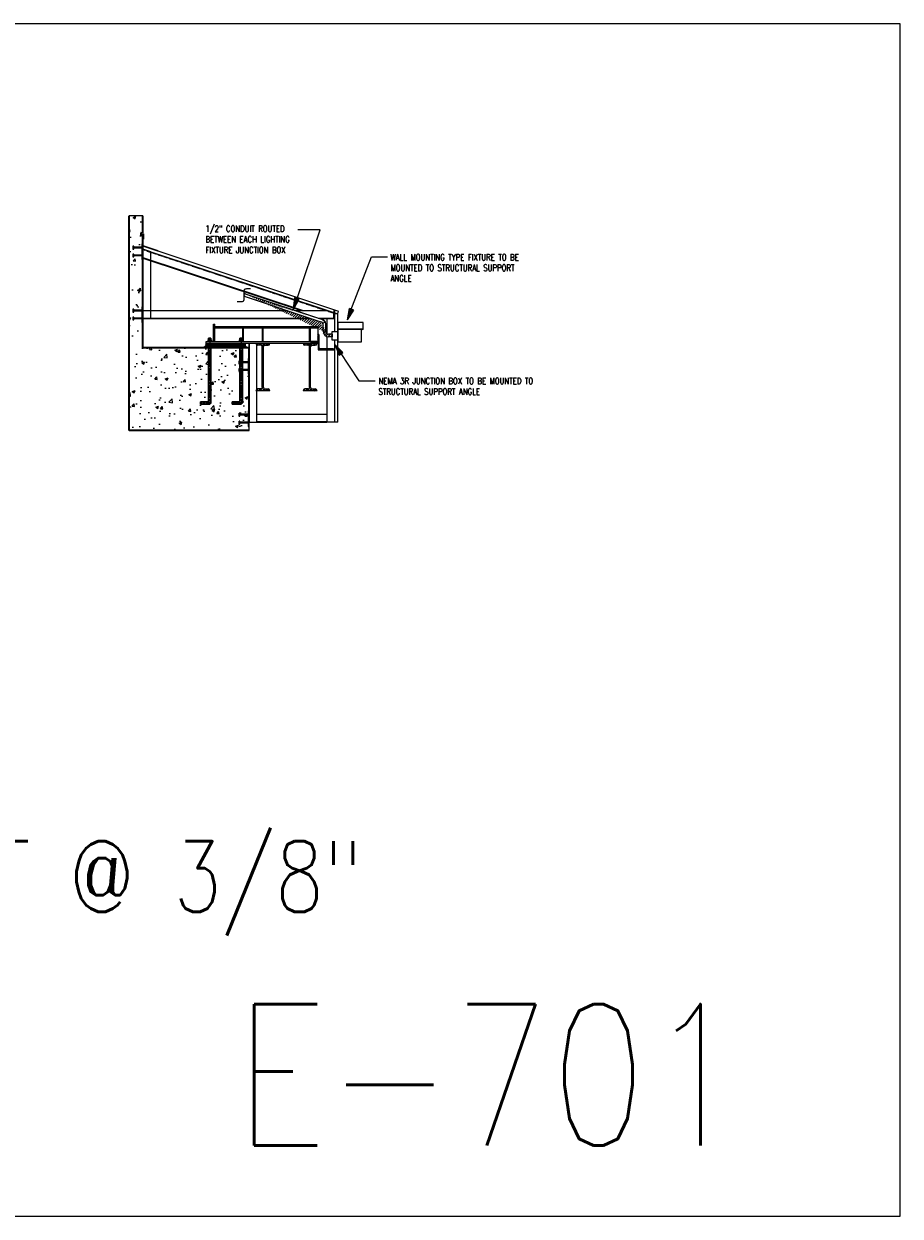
# Model space of a CAD drawing. Header units: inches. Extents: x -9715 to 32893, y -15613 to -1138.
# Tile 380 of 380: x 29078 to 29673, y -8017 to -7207. Entities that reach past the tile are written whole.
import ezdxf

# ---------------------------------------------------------------- set-up
doc = ezdxf.new("R2010")
doc.units = ezdxf.units.IN
doc.header["$MEASUREMENT"] = 0
doc.linetypes.add('CENTER', pattern=[2, 1.25, -0.25, 0.25, -0.25])
doc.linetypes.add('HIDDEN', pattern=[0.375, 0.25, -0.125])
doc.layers.get('0').update_dxf_attribs({"color": 252})
doc.layers.get('DEFPOINTS').update_dxf_attribs({"color": 11})
for name, color, linetype in [('E-ANNO-TEXT', 3, 'Continuous'), ('E-LITE-CIRC', 133, 'Continuous'), ('S-ANNO-PATT', 10, 'Continuous')]:
    doc.layers.add(name, color=color, linetype=linetype)
for name, color, linetype, lineweight in [('E-ELEC-WIRE', 133, 'Continuous', 25), ('S-SECT-CNTR', 5, 'CENTER', 18), ('S-SECT-CONC', 3, 'Continuous', 35), ('S-SECT-SHPS', 7, 'Continuous', 25), ('S-SPPT-BOLTS', 2, 'Continuous', 30), ('S-WALL-CONC', 2, 'Continuous', 35)]:
    doc.layers.add(name, color=color, linetype=linetype, lineweight=lineweight)
doc.styles.get("Standard").update_dxf_attribs({"font": 'romans.shx', "width": 0.8})

# ---------------------------------------------------------------- blocks, each defined once
blk = doc.blocks.new('ARROW1')
at = {"ltscale": 3}
blk.add_hatch(color=256, dxfattribs=at).paths.add_polyline_path([(-1.7, -0.34), (-1.7, 0.35), (0, 0)])
for points in [[(0, 0), (-1.7, 0.35)], [(0, 0), (-1.7, -0.34)]]:
    blk.add_lwpolyline(points, dxfattribs=at)
at = {"layer": 'E-ELEC-WIRE', "ltscale": 3}
blk.add_lwpolyline([(-1.7, -0.34), (-1.7, 0.35)], dxfattribs=at)
blk = doc.blocks.new('BREAK')
at = {"color": 0, "linetype": 'Continuous', "lineweight": -2}
blk.add_lwpolyline([(0, 0.0625), (-0.0055, 0.057), (-0.0103, 0.0521), (-0.0144, 0.0479), (-0.0177, 0.0441), (-0.0205, 0.0408), (-0.0225, 0.0378), (-0.0239, 0.0351), (-0.0247, 0.0326), (-0.0249, 0.0302), (-0.0246, 0.0279), (-0.0238, 0.0257), (-0.0226, 0.0236), (-0.0211, 0.0216), (-0.0194, 0.0196), (-0.0176, 0.0176), (-0.0156, 0.0156), (-0.0137, 0.0137), (-0.0117, 0.0117), (-0.0098, 0.0098), (-0.0078, 0.0078), (-0.0059, 0.0059), (-0.0039, 0.0039), (-0.002, 0.002), (0, 0), (0.002, -0.002), (0.0039, -0.0039), (0.0059, -0.0059), (0.0078, -0.0078), (0.0098, -0.0098), (0.0117, -0.0117), (0.0137, -0.0137), (0.0156, -0.0156), (0.0176, -0.0176), (0.0194, -0.0196), (0.0211, -0.0216), (0.0226, -0.0236), (0.0238, -0.0257), (0.0246, -0.0279), (0.0249, -0.0302), (0.0247, -0.0326), (0.0239, -0.0351), (0.0225, -0.0378), (0.0205, -0.0408), (0.0177, -0.0441), (0.0144, -0.0479), (0.0103, -0.0521), (0.0055, -0.057), (0, -0.0625)], dxfattribs=at)

msp = doc.modelspace()

# ---------------------------------------------------------------- hatches: boundary and pattern name
at = {"layer": 'E-LITE-CIRC'}
h = msp.add_hatch(dxfattribs=at)
h.set_pattern_fill('ANSI31', color=256, scale=10, style=0)
h.set_pattern_definition([(45, (28113.8024, -6755.2651), (-0.8838835, 0.8838835), [])])
edge = h.paths.add_edge_path()
edge.add_arc((29228.02975, -7391.24703), 0.90789, 68.35767104, 257.29876348)
edge.add_line((29228.26714, -7390.37073), (29280.82559, -7407.85459))
edge.add_line((29227.65905, -7392.07579), (29279.69955, -7409.38736))
edge.add_arc((29279.87864, -7410.70122), 3, 0, 71.6)
edge.add_arc((29279.06825, -7411.28511), 2, 360, 431.6)
edge.add_line((29281.06825, -7415.68721), (29281.06825, -7411.28511))
edge.add_line((29282.87864, -7415.87683), (29282.87864, -7410.70122))
edge.add_arc((29284.87864, -7415.87683), 2, 180, 270)
edge.add_line((29287.21, -7417.87683), (29284.87864, -7417.87683))
edge.add_line((29287.21, -7417.87683), (29287.21, -7419.68721))
edge.add_line((29287.21, -7419.68721), (29285.06825, -7419.68721))
edge.add_arc((29285.06825, -7415.68721), 4, 180, 270)
at = {"layer": 'S-ANNO-PATT'}
h = msp.add_hatch(dxfattribs=at)
h.set_pattern_fill('AR-CONC', color=252, scale=2.66666, style=0)
h.set_pattern_definition([(50, (26450.915, -7822.516), (19.12689, -1.67339), [2, -21.99995]), (355, (26450.915, -7822.516), (-3.70003, 20.0584), [1.6, -17.59996]), (100.4514, (26452.508, -7822.655), (15.42688, 18.38501), [1.69973, -18.69708]), (46.1842, (26450.915, -7817.182), (28.4597, -4.41383), [3, -32.99992]), (96.6356, (26453.286, -7817.55), (24.92428, 25.9764), [2.5496, -28.0456]), (351.1842, (26450.915, -7817.182), (24.92426, 25.97643), [2.4, -26.39993]), (21, (26453.581, -7818.516), (15.91748, -10.73648), [2, -21.99995]), (326, (26453.581, -7818.516), (6.48839, 19.33729), [1.6, -17.59996]), (71.4514, (26454.908, -7819.41), (22.40588, 8.60079), [1.69973, -18.69708]), (37.5, (26450.9146, -7822.516), (0.324262, 8.877147), [0, -17.386623, 0, -17.86662, 0, -17.666622]), (7.5, (26450.915, -7822.516), (7.01517, 10.51762), [0, -10.18664, 0, -16.986624, 0, -6.733316]), (327.5, (26444.968, -7822.516), (14.23523, -0.601462), [0, -6.66665, 0, -20.79995, 0, -27.59993]), (317.5, (26442.301, -7822.516), (15.55159, 2.66946), [0, -8.666645, 0, -13.8133, 0, -19.59995])])
h.paths.add_polyline_path([(29224.02455, -7471.5181), (29224.69122, -7471.5181), (29224.69122, -7472.18476), (29230.1912, -7472.18476), (29230.1912, -7469.85144), (29230.85787, -7469.85144), (29230.85787, -7444.89875), (29230.1912, -7444.89875), (29230.1912, -7442.56543), (29226.35788, -7442.56543), (29226.35788, -7464.01812, -0.414213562), (29225.02455, -7465.35145), (29219.3579, -7465.35145), (29219.3579, -7463.68479), (29224.19122, -7463.68479, 0.414213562), (29224.69122, -7463.18479), (29224.69122, -7443.23209), (29224.02455, -7443.23209), (29224.02455, -7441.2321), (29224.69122, -7441.2321), (29224.69122, -7437.89877), (29224.02455, -7437.89877), (29224.02455, -7435.89878), (29224.69122, -7435.89878), (29224.69122, -7427.18488), (29205.0246, -7427.18488), (29205.0246, -7464.01812, -0.414213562), (29203.69127, -7465.35145), (29198.02462, -7465.35145), (29198.02462, -7463.68479), (29202.85794, -7463.68479, 0.414213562), (29203.35794, -7463.18479), (29203.35794, -7427.18488), (29158.85805, -7427.18488), (29158.85805, -7409.85159), (29158.19138, -7409.85159), (29158.19138, -7407.51826), (29152.6914, -7407.51826), (29152.6914, -7408.18492), (29152.02473, -7408.18492), (29152.02473, -7406.18493), (29152.6914, -7406.18493), (29152.6914, -7406.85159), (29158.19138, -7406.85159), (29158.19138, -7402.18494), (29152.6914, -7402.18494), (29152.6914, -7402.8516), (29152.02473, -7402.8516), (29152.02473, -7400.85161), (29152.6914, -7400.85161), (29152.6914, -7401.51827), (29158.19138, -7401.51827), (29158.19138, -7399.18495), (29158.85805, -7399.18495), (29158.85805, -7367.07472), (29158.19138, -7367.07472), (29158.19138, -7364.74139), (29152.6914, -7364.74139), (29152.6914, -7365.40806), (29152.02473, -7365.40806), (29152.02473, -7363.40806), (29152.6914, -7363.40806), (29152.6914, -7364.07473), (29158.19138, -7364.07473), (29158.19138, -7359.40807), (29152.6914, -7359.40807), (29152.6914, -7360.07474), (29152.02473, -7360.07474), (29152.02473, -7358.07474), (29152.6914, -7358.07474), (29152.6914, -7358.74141), (29158.19138, -7358.74141), (29158.19138, -7356.40808), (29158.85805, -7356.40808), (29158.85805, -7350.59677), (29157.52472, -7350.95006), (29157.52472, -7348.95889), (29158.85805, -7349.26344), (29158.85805, -7337.51843), (29149.52646, -7337.51843), (29149.52646, -7483.18474), (29230.85787, -7483.18474), (29230.85787, -7480.51808), (29230.1912, -7480.51808), (29230.1912, -7478.18475), (29224.69122, -7478.18475), (29224.69122, -7478.85141), (29224.02455, -7478.85141), (29224.02455, -7476.85142), (29224.69122, -7476.85142), (29224.69122, -7477.51808), (29230.1912, -7477.51808), (29230.1912, -7472.85143), (29224.69122, -7472.85143), (29224.69122, -7473.51809), (29224.02455, -7473.51809)])
h = msp.add_hatch(dxfattribs=at)
h.set_pattern_fill('STEEL', color=252, scale=5.33332, angle=270, style=0)
h.set_pattern_definition([(315, (29025.8584, -4432.50195), (0.47140334, 0.47140334), []), (315, (29026.1917, -4432.50195), (0.47140334, 0.47140334), [])])
h.paths.add_polyline_path([(29277.52442, -7422.43489, -0.414213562), (29277.19108, -7422.76822), (29272.85776, -7422.76822, 0.414213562), (29272.52443, -7423.10155), (29277.85775, -7423.10155), (29277.85775, -7417.76823, 0.414213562), (29277.52442, -7418.10157)])
h = msp.add_hatch(dxfattribs=at)
h.set_pattern_fill('STEEL', color=252, scale=7.99998, style=0)
h.set_pattern_definition([(45, (26290.3446, -7667.4326), (-0.707105, 0.707105), []), (45, (26290.3446, -7666.9326), (-0.707105, 0.707105), [])])
h.paths.add_polyline_path([(29278.52441, -7418.4349, 0.414213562), (29277.85775, -7417.76823), (29277.85775, -7428.43487), (29288.52439, -7428.43487, 0.414213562), (29287.85772, -7427.76821), (29279.19108, -7427.76821, -0.414213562), (29278.52441, -7427.10154)])
h = msp.add_hatch(dxfattribs=at)
h.set_pattern_fill('AR-SAND', color=252, scale=0.333332, style=0)
h.set_pattern_definition([(37.5, (26307.4925, -7659.1843), (-0.02099773, 0.64227298), [0, -0.5066654, 0, -0.56666525, 0, -0.54166531]), (7.5, (26307.4925, -7659.1843), (0.5899241, 0.940713), [0, -0.27333265, 0, -0.456665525, 0, -0.17499956]), (327.5, (26307.0825, -7659.1843), (1.03804469, 0.00188635), [0, -0.16666625, 0, -0.5999985, 0, -0.783331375]), (317.5, (26307.0825, -7659.1843), (1.0020397, 0.2925578), [0, -0.083333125, 0, -0.39333235, 0, -0.449998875])])
h.paths.add_polyline_path([(29224.69122, -7425.85155), (29205.0246, -7425.85155), (29205.0246, -7427.18488), (29224.69122, -7427.18488)])
h.paths.add_polyline_path([(29203.35794, -7425.85155), (29201.52461, -7425.85155), (29200.19128, -7427.18488), (29203.35794, -7427.18488)])
h.paths.add_polyline_path([(29228.19121, -7425.85155), (29226.35788, -7425.85155), (29226.35788, -7427.18488), (29229.52454, -7427.18488)])
h = msp.add_hatch(dxfattribs=at)
h.set_pattern_fill('STEEL', color=252, scale=6.66665, style=0)
h.set_pattern_definition([(45, (26307.4925, -7659.1843), (-0.58925418, 0.58925418), []), (45, (26307.4925, -7658.7676), (-0.58925418, 0.58925418), [])])
h.paths.add_polyline_path([(29224.69122, -7425.85155), (29224.69122, -7424.68488), (29205.0246, -7424.68488), (29205.0246, -7425.85155)])
h.paths.add_polyline_path([(29228.19121, -7425.85155), (29228.19121, -7424.68488), (29226.35788, -7424.68488), (29226.35788, -7425.85155)])
h.paths.add_polyline_path([(29203.35794, -7425.85155), (29203.35794, -7424.68488), (29201.52461, -7424.68488), (29201.52461, -7425.85155)])
h = msp.add_hatch(dxfattribs=at)
h.set_pattern_fill('STEEL', color=252, scale=13.3333, angle=180, style=0)
h.set_pattern_definition([(225, (32232.3734, -7235.422), (1.1785084, -1.1785084), []), (225, (32232.3734, -7236.2554), (1.1785084, -1.1785084), [])])
h.paths.add_polyline_path([(29239.02451, -7455.01814), (29236.69119, -7455.01814, 0.414213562), (29235.52452, -7456.1848), (29245.0245, -7456.1848, 0.414213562), (29243.85783, -7455.01814), (29241.52451, -7455.01814, -0.414213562), (29240.69118, -7454.18481), (29240.69118, -7453.85148), (29240.69118, -7426.51821), (29240.69118, -7426.18488, -0.414213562), (29241.52451, -7425.35155), (29243.85783, -7425.35155, 0.414213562), (29245.0245, -7424.18488), (29235.52452, -7424.18488, 0.414213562), (29236.69119, -7425.35155), (29239.02451, -7425.35155, -0.414213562), (29239.85784, -7426.18488), (29239.85784, -7426.51821), (29239.85784, -7453.85148), (29239.85784, -7454.18481, -0.414213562)])
h = msp.add_hatch(dxfattribs=at)
h.set_pattern_fill('STEEL', color=252, scale=13.3333, angle=180, style=0)
h.set_pattern_definition([(225, (32264.3733, -7235.422), (1.1785084, -1.1785084), []), (225, (32264.3733, -7236.2554), (1.1785084, -1.1785084), [])])
h.paths.add_polyline_path([(29271.02443, -7455.01814), (29268.69111, -7455.01814, 0.414213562), (29267.52444, -7456.1848), (29277.02442, -7456.1848, 0.414213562), (29275.85775, -7455.01814), (29273.52443, -7455.01814, -0.414213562), (29272.6911, -7454.18481), (29272.6911, -7453.85148), (29272.6911, -7426.51821), (29272.6911, -7426.18488, -0.414213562), (29273.52443, -7425.35155), (29275.85775, -7425.35155, 0.414213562), (29277.02442, -7424.18488), (29267.52444, -7424.18488, 0.414213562), (29268.69111, -7425.35155), (29271.02443, -7425.35155, -0.414213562), (29271.85776, -7426.18488), (29271.85776, -7426.51821), (29271.85776, -7453.85148), (29271.85776, -7454.18481, -0.414213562)])

# ---------------------------------------------------------------- linework, layer by layer
at = {"layer": 'DEFPOINTS'}
msp.add_lwpolyline([(28483.33113, -8016.58791), (29672.76055, -8016.58791), (29672.76055, -7207.14134), (28483.33113, -7207.14134)], close=True, dxfattribs=at)
at = {"layer": 'E-ANNO-TEXT'}
for p, q in [((29263.05928, -7394.86713), (29279.23234, -7347.08703)), ((29279.23234, -7347.08703), (29263.99789, -7347.08703)), ((29299.60714, -7402.67122), (29313.97968, -7365.21023)), ((29313.97968, -7365.21023), (29324.94522, -7365.21023)), ((29292.27537, -7429.5879), (29305.49398, -7449.52271)), ((29305.49398, -7449.52271), (29316.45952, -7449.52271))]:
    msp.add_line(p, q, dxfattribs=at)
at = {"layer": 'E-LITE-CIRC'}
for p, q in [((29227.65905, -7392.07579), (29279.69955, -7409.38736)), ((29228.26714, -7390.37073), (29280.82559, -7407.85459)), ((29281.06825, -7415.68721), (29281.06825, -7411.28511)), ((29282.87864, -7415.87683), (29282.87864, -7410.70122)), ((29291.02438, -7410.00111), (29291.02438, -7422.98281)), ((29308.24228, -7410.00111), (29291.02438, -7410.00111)), ((29291.02438, -7414.1566), (29308.24228, -7414.1566)), ((29308.24228, -7414.69725), (29308.24228, -7410.00111)), ((29287.21, -7417.87683), (29284.87864, -7417.87683)), ((29287.21, -7419.68721), (29285.06825, -7419.68721)), ((29287.21, -7421.90287), (29287.21, -7415.90287)), ((29287.21, -7415.90287), (29291.02438, -7415.90287)), ((29287.21, -7417.87683), (29287.21, -7419.68721)), ((29291.02438, -7421.90287), (29287.21, -7421.90287)), ((29308.24228, -7414.69725), (29291.02438, -7414.69725)), ((29291.02438, -7416.69276), (29291.02438, -7421.55276)), ((29307.27243, -7422.98281), (29307.27243, -7415.02535)), ((29307.94812, -7414.75417), (29307.46417, -7414.75417)), ((29291.02438, -7422.98281), (29307.27243, -7422.98281))]:
    msp.add_line(p, q, dxfattribs=at)
for centre, radius, start, end in [((29228.03225, -7391.22876), 0.89, 68.07359811, 141.26421119), ((29228.30399, -7390.40044), 1.7959, 237.48447048, 254.7012176), ((29279.06825, -7411.28511), 2, 0, 71.6), ((29279.87864, -7410.70122), 3, 0, 71.6), ((29285.06825, -7415.68721), 4, 180, 270), ((29284.87864, -7415.87683), 2, 180, 270), ((29307.72224, -7415.14001), 0.46419, 123.77566906, 165.69934443)]:
    msp.add_arc(centre, radius, start, end, dxfattribs=at)
at = {"layer": 'S-SECT-CNTR', "color": 252}
for p, q in [((29204.19127, -7420.34103), (29204.19127, -7465.25415)), ((29225.52455, -7420.34103), (29225.52455, -7465.25415)), ((29204.9273, -7464.51812), (29198.02462, -7464.51812)), ((29226.26058, -7464.51812), (29219.3579, -7464.51812))]:
    msp.add_line(p, q, dxfattribs=at)
at = {"layer": 'S-SECT-CONC', "color": 252}
for p, q in [((29203.35794, -7427.18488), (29158.85805, -7427.18488)), ((29200.19128, -7427.18488), (29201.52461, -7425.85155)), ((29203.35794, -7424.68488), (29201.52461, -7424.68488)), ((29224.69122, -7424.68488), (29205.0246, -7424.68488)), ((29224.69122, -7427.18488), (29205.0246, -7427.18488)), ((29228.19121, -7424.68488), (29226.35788, -7424.68488)), ((29230.85787, -7427.18488), (29226.35788, -7427.18488)), ((29229.52454, -7427.18488), (29228.19121, -7425.85155)), ((29230.85787, -7469.18477), (29230.85787, -7427.18488)), ((29230.85787, -7483.18474), (29149.52646, -7483.18474))]:
    msp.add_line(p, q, dxfattribs=at)
at = {"layer": 'S-SECT-SHPS', "color": 252}
for p, q in [((29158.85805, -7337.51843), (29149.52646, -7337.51843)), ((29157.65502, -7349.68483), (29158.45704, -7350.27952)), ((29158.45704, -7350.27952), (29159.25906, -7349.68483)), ((29159.25906, -7349.68483), (29159.25906, -7353.23729)), ((29158.19138, -7358.74141), (29152.6914, -7358.74141)), ((29158.19138, -7359.40807), (29152.6914, -7359.40807)), ((29158.19138, -7364.07473), (29152.6914, -7364.07473)), ((29158.19138, -7364.74139), (29152.6914, -7364.74139)), ((29158.85805, -7357.93008), (29291.65568, -7402.10598)), ((29158.85805, -7357.93008), (29158.85805, -7407.18493)), ((29158.85805, -7360.03784), (29291.02438, -7404.00372)), ((29164.19137, -7361.812), (29158.85805, -7360.03784)), ((29160.43629, -7360.91414), (29158.85805, -7360.38913)), ((29158.85805, -7365.65851), (29267.65852, -7401.85161)), ((29164.19137, -7407.18493), (29164.19137, -7361.812)), ((29159.47947, -7366.34179), (29266.22592, -7401.85161)), ((29158.19138, -7401.51827), (29152.6914, -7401.51827)), ((29158.19138, -7402.18494), (29152.6914, -7402.18494)), ((29158.85805, -7401.85161), (29257.04625, -7401.85161)), ((29262.77994, -7401.85161), (29284.55488, -7401.85161)), ((29288.52439, -7407.18493), (29288.52439, -7403.17209)), ((29289.02439, -7415.90287), (29289.02439, -7403.33842)), ((29291.02438, -7404.00372), (29289.02439, -7404.00372)), ((29291.02438, -7404.00372), (29291.65568, -7402.10598)), ((29291.02438, -7477.51808), (29291.02438, -7404.00372)), ((29158.19138, -7406.85159), (29152.6914, -7406.85159)), ((29158.19138, -7407.51826), (29152.6914, -7407.51826)), ((29158.85805, -7407.18493), (29273.0788, -7407.18493)), ((29158.85805, -7407.18493), (29164.19137, -7407.18493)), ((29206.85793, -7423.10155), (29206.85793, -7411.10158)), ((29206.85793, -7411.10158), (29207.69126, -7411.10158)), ((29207.69126, -7423.10155), (29207.69126, -7411.10158)), ((29207.69126, -7412.51825), (29277.52442, -7412.51825)), ((29207.69126, -7413.60158), (29277.52442, -7413.60158)), ((29226.35788, -7413.60158), (29226.35788, -7423.10155)), ((29226.85788, -7413.60158), (29226.85788, -7423.10155)), ((29239.77451, -7413.60158), (29239.77451, -7423.10155)), ((29240.27451, -7413.60158), (29240.27451, -7423.10155)), ((29271.77443, -7413.60158), (29271.77443, -7423.10155)), ((29272.27443, -7413.60158), (29272.27443, -7423.10155)), ((29277.52442, -7412.51825), (29277.52442, -7424.18488)), ((29278.81249, -7407.18493), (29288.52439, -7407.18493)), ((29283.69107, -7407.18493), (29283.69107, -7417.48607)), ((29277.52442, -7418.10157), (29277.52442, -7422.43489)), ((29277.85775, -7423.10155), (29277.85775, -7417.76823)), ((29277.85775, -7417.76823), (29277.85775, -7417.76823)), ((29277.85775, -7417.76823), (29277.85775, -7428.43487)), ((29277.85775, -7417.76823), (29277.85775, -7417.76823)), ((29278.52441, -7427.10154), (29278.52441, -7418.4349)), ((29283.69107, -7419.44266), (29283.69107, -7477.51808)), ((29289.02439, -7477.51808), (29289.02439, -7421.90287)), ((29277.52442, -7423.10155), (29201.52461, -7423.10155)), ((29201.52461, -7423.10155), (29201.52461, -7424.68488)), ((29277.52442, -7424.18488), (29201.52461, -7424.18488)), ((29201.52461, -7424.68488), (29201.52461, -7425.85155)), ((29203.35794, -7425.85155), (29201.52461, -7425.85155)), ((29224.69122, -7425.85155), (29205.0246, -7425.85155)), ((29228.19121, -7425.85155), (29226.35788, -7425.85155)), ((29228.19121, -7424.68488), (29228.19121, -7425.85155)), ((29230.85787, -7477.51808), (29230.85787, -7424.18488)), ((29245.0245, -7424.18488), (29235.52452, -7424.18488)), ((29235.52452, -7424.18488), (29235.52452, -7424.18488)), ((29236.19119, -7455.13071), (29236.19119, -7425.23074)), ((29239.02451, -7425.35155), (29236.69119, -7425.35155)), ((29239.85784, -7426.51821), (29239.85784, -7426.18488)), ((29239.85784, -7453.85148), (29239.85784, -7426.51821)), ((29240.69118, -7426.51821), (29240.69118, -7426.18488)), ((29240.69118, -7453.85148), (29240.69118, -7426.51821)), ((29241.52451, -7425.35155), (29243.85783, -7425.35155)), ((29245.0245, -7424.18488), (29245.0245, -7424.18488)), ((29277.02442, -7424.18488), (29267.52444, -7424.18488)), ((29267.52444, -7424.18488), (29267.52444, -7424.18488)), ((29271.02443, -7425.35155), (29268.69111, -7425.35155)), ((29271.85776, -7426.51821), (29271.85776, -7426.18488)), ((29271.85776, -7453.85148), (29271.85776, -7426.51821)), ((29272.52443, -7423.10155), (29272.52443, -7423.10155)), ((29272.52443, -7423.10155), (29277.85775, -7423.10155)), ((29272.6911, -7426.51821), (29272.6911, -7426.18488)), ((29272.6911, -7453.85148), (29272.6911, -7426.51821)), ((29277.19108, -7422.76822), (29272.85776, -7422.76822)), ((29273.52443, -7425.35155), (29275.85775, -7425.35155)), ((29277.02442, -7424.18488), (29277.02442, -7424.18488)), ((29277.85775, -7428.43487), (29288.52439, -7428.43487)), ((29287.85772, -7427.76821), (29279.19108, -7427.76821)), ((29288.79272, -7428.43487), (29288.79272, -7428.43487)), ((29239.85784, -7453.85148), (29239.85784, -7454.18481)), ((29240.69118, -7453.85148), (29240.69118, -7454.18481)), ((29271.85776, -7453.85148), (29271.85776, -7454.18481)), ((29272.6911, -7453.85148), (29272.6911, -7454.18481)), ((29245.0245, -7456.1848), (29235.52452, -7456.1848)), ((29235.52452, -7456.1848), (29235.52452, -7456.1848)), ((29236.19119, -7477.51808), (29236.19119, -7455.85147)), ((29239.02451, -7455.01814), (29236.69119, -7455.01814)), ((29241.52451, -7455.01814), (29243.85783, -7455.01814)), ((29245.0245, -7456.1848), (29245.0245, -7456.1848)), ((29277.02442, -7456.1848), (29267.52444, -7456.1848)), ((29267.52444, -7456.1848), (29267.52444, -7456.1848)), ((29271.02443, -7455.01814), (29268.69111, -7455.01814)), ((29273.52443, -7455.01814), (29275.85775, -7455.01814)), ((29277.02442, -7456.1848), (29277.02442, -7456.1848)), ((29230.85787, -7483.18474), (29230.85787, -7475.18476)), ((29230.85787, -7477.51808), (29236.19119, -7477.51808)), ((29236.19119, -7472.18476), (29283.69107, -7472.18476)), ((29236.19119, -7477.51808), (29283.69107, -7477.51808)), ((29291.02438, -7477.51808), (29283.71635, -7477.51808)), ((29222.85789, -7483.18474), (29210.90367, -7483.18474))]:
    msp.add_line(p, q, dxfattribs=at)
at = {"layer": 'S-SECT-SHPS', "color": 252, "linetype": 'HIDDEN'}
for p, q in [((29161.06887, -7361.12457), (29288.52439, -7403.52338)), ((29288.52439, -7401.06434), (29288.52439, -7403.17209)), ((29289.02439, -7403.33842), (29289.02439, -7401.23066)), ((29158.85805, -7406.85159), (29272.07677, -7406.85159)), ((29277.81046, -7406.85159), (29288.52439, -7406.85159)), ((29231.1912, -7477.51808), (29231.1912, -7424.18488)), ((29230.1912, -7436.56544), (29224.69122, -7436.56544)), ((29230.1912, -7437.23211), (29224.69122, -7437.23211)), ((29230.1912, -7441.89876), (29224.69122, -7441.89876)), ((29230.1912, -7442.56543), (29224.69122, -7442.56543)), ((29230.85787, -7469.18477), (29230.85787, -7475.18476)), ((29230.1912, -7472.18476), (29224.69122, -7472.18476)), ((29230.1912, -7472.85143), (29224.69122, -7472.85143)), ((29230.1912, -7477.51808), (29224.69122, -7477.51808)), ((29230.1912, -7478.18475), (29224.69122, -7478.18475)), ((29236.19119, -7477.18475), (29283.69107, -7477.18475))]:
    msp.add_line(p, q, dxfattribs=at)
at = {"layer": 'S-SECT-SHPS', "color": 252}
for points in [[(29158.19138, -7356.40808), (29158.19138, -7367.07472), (29158.85805, -7367.07472), (29158.85805, -7356.40808)], [(29158.19138, -7399.18495), (29158.19138, -7409.85159), (29158.85805, -7409.85159), (29158.85805, -7399.18495)]]:
    msp.add_lwpolyline(points, close=True, dxfattribs=at)
for points in [[(29152.6914, -7358.74141), (29152.6914, -7358.07474), (29152.02473, -7358.07474), (29152.02473, -7360.07474), (29152.6914, -7360.07474), (29152.6914, -7359.40807), (29152.6914, -7358.74141)], [(29152.6914, -7364.07473), (29152.6914, -7363.40806), (29152.02473, -7363.40806), (29152.02473, -7365.40806), (29152.6914, -7365.40806), (29152.6914, -7364.74139), (29152.6914, -7364.07473)], [(29152.6914, -7401.51827), (29152.6914, -7400.85161), (29152.02473, -7400.85161), (29152.02473, -7402.8516), (29152.6914, -7402.8516), (29152.6914, -7402.18494), (29152.6914, -7401.51827)], [(29152.6914, -7406.85159), (29152.6914, -7406.18493), (29152.02473, -7406.18493), (29152.02473, -7408.18492), (29152.6914, -7408.18492), (29152.6914, -7407.51826), (29152.6914, -7406.85159)]]:
    msp.add_lwpolyline(points, dxfattribs=at)
at = {"layer": 'S-SECT-SHPS', "color": 252, "linetype": 'HIDDEN'}
for points in [[(29224.69122, -7436.56544), (29224.69122, -7435.89878), (29224.02455, -7435.89878), (29224.02455, -7437.89877), (29224.69122, -7437.89877), (29224.69122, -7437.23211), (29224.69122, -7436.56544)], [(29224.69122, -7441.89876), (29224.69122, -7441.2321), (29224.02455, -7441.2321), (29224.02455, -7443.23209), (29224.69122, -7443.23209), (29224.69122, -7442.56543), (29224.69122, -7441.89876)], [(29224.69122, -7472.18476), (29224.69122, -7471.5181), (29224.02455, -7471.5181), (29224.02455, -7473.51809), (29224.69122, -7473.51809), (29224.69122, -7472.85143), (29224.69122, -7472.18476)], [(29224.69122, -7477.51808), (29224.69122, -7476.85142), (29224.02455, -7476.85142), (29224.02455, -7478.85141), (29224.69122, -7478.85141), (29224.69122, -7478.18475), (29224.69122, -7477.51808)]]:
    msp.add_lwpolyline(points, dxfattribs=at)
for points in [[(29230.1912, -7434.23211), (29230.1912, -7444.89875), (29230.85787, -7444.89875), (29230.85787, -7434.23211)], [(29230.1912, -7469.85144), (29230.1912, -7480.51808), (29230.85787, -7480.51808), (29230.85787, -7469.85144)]]:
    msp.add_lwpolyline(points, close=True, dxfattribs=at)
at = {"layer": 'S-SECT-SHPS', "color": 252}
for centre, radius, start, end in [((29277.19108, -7422.43489), 0.33333, 270, 0), ((29277.85775, -7418.10157), 0.33333, 90, 180), ((29277.85775, -7418.4349), 0.66666, 0, 90), ((29236.69119, -7424.18488), 1.16666, 180, 270), ((29239.02451, -7426.18488), 0.83333, 0, 90), ((29241.52451, -7426.18488), 0.83333, 90, 180), ((29243.85783, -7424.18488), 1.16666, 270, 0), ((29268.69111, -7424.18488), 1.16666, 180, 270), ((29271.02443, -7426.18488), 0.83333, 0, 90), ((29272.85776, -7423.10155), 0.33333, 90, 180), ((29273.52443, -7426.18488), 0.83333, 90, 180), ((29275.85775, -7424.18488), 1.16666, 270, 0), ((29279.19108, -7427.10154), 0.66666, 180, 270), ((29287.85772, -7428.43487), 0.66666, 0, 90), ((29239.02451, -7454.18481), 0.83333, 270, 0), ((29241.52451, -7454.18481), 0.83333, 180, 270), ((29271.02443, -7454.18481), 0.83333, 270, 0), ((29273.52443, -7454.18481), 0.83333, 180, 270), ((29236.69119, -7456.1848), 1.16666, 90, 180), ((29243.85783, -7456.1848), 1.16666, 0, 90), ((29268.69111, -7456.1848), 1.16666, 90, 180), ((29275.85775, -7456.1848), 1.16666, 0, 90)]:
    msp.add_arc(centre, radius, start, end, dxfattribs=at)
at = {"layer": 'S-SPPT-BOLTS', "color": 252}
for p, q in [((29158.85805, -7357.93008), (29168.97937, -7361.297)), ((29203.0246, -7421.76822), (29205.35793, -7421.76822)), ((29203.0246, -7423.10155), (29203.0246, -7421.76822)), ((29205.0246, -7420.43489), (29203.35794, -7420.43489)), ((29203.35794, -7420.43489), (29203.35794, -7423.10155)), ((29205.0246, -7420.43489), (29205.0246, -7423.10155)), ((29205.35793, -7421.76822), (29205.35793, -7423.10155)), ((29224.35788, -7421.76822), (29226.69121, -7421.76822)), ((29224.35788, -7423.10155), (29224.35788, -7421.76822)), ((29226.35788, -7420.43489), (29224.69122, -7420.43489)), ((29224.69122, -7420.43489), (29224.69122, -7423.10155)), ((29226.35788, -7423.10155), (29226.35788, -7420.43489)), ((29226.69121, -7421.76822), (29226.69121, -7423.10155)), ((29203.35794, -7424.18488), (29203.35794, -7463.18479)), ((29205.0246, -7424.18488), (29205.0246, -7464.01812)), ((29224.69122, -7424.18488), (29224.69122, -7463.18479)), ((29226.35788, -7424.18488), (29226.35788, -7464.01812)), ((29198.02462, -7463.68479), (29198.02462, -7465.35145)), ((29202.85794, -7463.68479), (29198.02462, -7463.68479)), ((29203.69127, -7465.35145), (29198.02462, -7465.35145)), ((29224.19122, -7463.68479), (29219.3579, -7463.68479)), ((29219.3579, -7463.68479), (29219.3579, -7465.35145)), ((29225.02455, -7465.35145), (29219.3579, -7465.35145))]:
    msp.add_line(p, q, dxfattribs=at)
for centre, radius in [((29202.85794, -7463.18479), 0.5), ((29203.69127, -7464.01812), 1.33333), ((29224.19122, -7463.18479), 0.5), ((29225.02455, -7464.01812), 1.33333)]:
    msp.add_arc(centre, radius, 270, 0, dxfattribs=at)
at = {"layer": 'S-WALL-CONC', "color": 252}
for p, q in [((29149.52646, -7483.18474), (29149.52646, -7337.51843)), ((29158.85805, -7349.26344), (29158.85805, -7337.51843)), ((29158.85805, -7349.26344), (29157.52472, -7348.95889)), ((29157.52472, -7348.95889), (29157.52472, -7350.95006)), ((29158.85805, -7350.59677), (29157.52472, -7350.95006)), ((29158.85805, -7427.18488), (29158.85805, -7350.59677))]:
    msp.add_line(p, q, dxfattribs=at)

# ---------------------------------------------------------------- block references
at = {"layer": 'E-ANNO-TEXT', "zscale": 4.5}
for p, xscale, yscale, rotation in [((29260.94546, -7400.73276), -4.500000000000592, 4.500000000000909, 71.0129688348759), ((29297.72748, -7408.05445), -4.499999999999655, 4.500000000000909, 68.89454836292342), ((29289.0114, -7424.80385), -4.500000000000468, 4.5, 303.8683595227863)]:
    msp.add_blockref('ARROW1', p, dxfattribs=dict(at, xscale=xscale, yscale=yscale, rotation=rotation))
at = {"layer": 'E-LITE-CIRC', "xscale": 99.99999999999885, "yscale": 100, "zscale": 100, "rotation": 315.0287878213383}
msp.add_blockref('BREAK', (29227.33844, -7391.50051), dxfattribs=at)

# ---------------------------------------------------------------- texts
at = {"attachment_point": 1}
for s, insert, char_height, width in [('NTS VIEWPORT @ 3/8"', (28715.44811, -7762.08791), 48, 1398.7243942), ('E-701', (29221.1935, -7872.58791), 96, 528)]:
    msp.add_mtext(s, dxfattribs=dict(at, insert=insert, char_height=char_height, width=width))
at = {"layer": 'E-ANNO-TEXT', "char_height": 4.3125, "attachment_point": 1}
for s, insert, width in [('1/2" CONDUIT ROUTED BETWEEN EACH LIGHTING FIXTURE JUNCTION BOX', (29201.30082, -7344.07036), 67.5627913), ('WALL MOUNTING TYPE FIXTURE TO BE MOUNTED TO STRUCTURAL SUPPORT ANGLE', (29326.85857, -7363.43444), 102.9234466), ('NEMA 3R JUNCTION BOX TO BE MOUNTED TO STRUCTURAL SUPPORT ANGLE', (29318.7253, -7447.42155), 145.7508976)]:
    msp.add_mtext(s, dxfattribs=dict(at, insert=insert, width=width))

doc.saveas('drawing.dxf')
